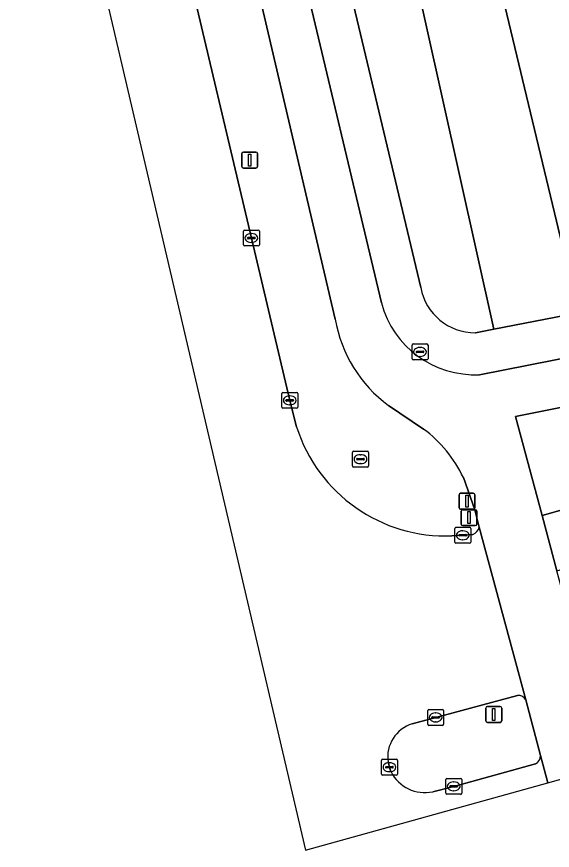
# Model space of a CAD drawing. Extents: x 159626 to 160723, y 388173 to 389416.
# Drawn here: x 159661.8 to 159695.4, y 388172.7 to 388224.9 of the extents above; entities that cross this region are included whole.
import ezdxf

# ---------------------------------------------------------------- set-up
doc = ezdxf.new("R2010")
doc.units = 0
for name, color, linetype in [('IMGEO_Berm_groen', 7, 'Continuous'), ('IMGEO_Drukknoppaal', 7, 'Continuous'), ('IMGEO_Fietspad_open', 7, 'Continuous'), ('IMGEO_Groenvoorziening', 7, 'Continuous'), ('IMGEO_Kolk', 7, 'Continuous'), ('IMGEO_Lichtmast', 7, 'Continuous'), ('IMGEO_Loofbos', 7, 'Continuous'), ('IMGEO_Rijbaan_regionaal_gesloten', 7, 'Continuous'), ('IMGEO_Rioolput', 7, 'Continuous'), ('IMGEO_Verkeerseiland_gesloten', 7, 'Continuous'), ('IMGEO_Verkeersregelinstallatiepaal', 7, 'Continuous'), ('IMGEO_Voetpad_open', 7, 'Continuous')]:
    doc.layers.add(name, color=color, linetype=linetype)

msp = doc.modelspace()

# ---------------------------------------------------------------- linework, layer by layer
at = {"layer": 'IMGEO_Berm_groen'}
for points in [[(159670.373, 388237.115), (159672.28, 388228.974), (159676.508, 388211.056), (159678.913, 388200.889), (159679.337, 388199.224)], [(159681.761, 388205.974), (159674.897, 388235.344)], [(159687.288, 388199.091), (159685.096, 388200.557)], [(159690.771, 388192.955), (159690.512, 388194.033), (159689.785, 388196.049)], [(159689.068, 388192.402), (159689.747, 388192.436), (159690.378, 388192.493)]]:
    msp.add_lwpolyline(points, dxfattribs=at)
for centre, radius, start, end in [((159690.201, 388207.435), 8.565, 189.8201, 233.4173), ((159688.677, 388202.196), 9.801, 197.6486, 272.286), ((159682.454, 388192.577), 8.112, 25.3414, 53.4198), ((159690.181, 388193.059), 0.599, 289.2184, 350.0094)]:
    msp.add_arc(centre, radius, start, end, dxfattribs=at)
at = {"layer": 'IMGEO_Drukknoppaal'}
for p, q in [((159689.515, 388194.166), (159689.515, 388194.966)), ((159689.515, 388194.966), (159689.515, 388194.166)), ((159689.615, 388195.066), (159690.405, 388195.066)), ((159690.405, 388195.066), (159689.615, 388195.066)), ((159690.505, 388194.966), (159690.505, 388194.166)), ((159690.505, 388194.166), (159690.505, 388194.966)), ((159690.405, 388194.066), (159689.615, 388194.066)), ((159689.615, 388194.066), (159690.405, 388194.066))]:
    msp.add_line(p, q, dxfattribs=at)
msp.add_lwpolyline([(159689.935, 388194.941), (159690.085, 388194.941), (159690.085, 388194.191), (159689.935, 388194.191), (159689.935, 388194.941)], dxfattribs=at)
for centre, start, end in [((159689.615, 388194.966), 90, 180), ((159689.615, 388194.966), 90, 180), ((159690.405, 388194.966), 0, 90), ((159690.405, 388194.966), 360, 90), ((159689.615, 388194.166), 180, 270), ((159689.615, 388194.166), 180, 270), ((159690.405, 388194.166), 270, 0), ((159690.405, 388194.166), 270, 0)]:
    msp.add_arc(centre, 0.1, start, end, dxfattribs=at)
at = {"layer": 'IMGEO_Fietspad_open'}
for points in [[(159684.647, 388206.993), (159679.454, 388228.858), (159673.12, 388255.537), (159668.868, 388273.517), (159665.942, 388272.81), (159666.247, 388271.561), (159662.382, 388270.647), (159663.16, 388267.338)], [(159674.897, 388235.344), (159681.761, 388205.974)], [(159698.928, 388178.017), (159698.584, 388179.305), (159697.417, 388183.627), (159696.551, 388186.842), (159695.645, 388190.208), (159694.709, 388193.686), (159693.058, 388199.876), (159696.493, 388200.56), (159697.541, 388200.764), (159696.922, 388203.702), (159690.798, 388202.496)], [(159685.096, 388200.557), (159687.288, 388199.091)], [(159689.785, 388196.049), (159690.512, 388194.033), (159690.771, 388192.955), (159693.688, 388182.126), (159694.609, 388178.64), (159695.066, 388176.939), (159698.928, 388178.017)]]:
    msp.add_lwpolyline(points, dxfattribs=at)
for centre, radius, start, end in [((159690.519, 388208.57), 6.08, 195.031, 272.6279), ((159690.201, 388207.435), 8.565, 189.8201, 233.4173), ((159682.454, 388192.577), 8.112, 25.3414, 53.4198)]:
    msp.add_arc(centre, radius, start, end, dxfattribs=at)
at = {"layer": 'IMGEO_Groenvoorziening'}
for points in [[(159650.369, 388404.604), (159638.028, 388403.254), (159640.646, 388392.14), (159645.676, 388370.594), (159649.758, 388353.315), (159654.5, 388333.379), (159658.451, 388316.958), (159666.059, 388285.291), (159668.457, 388275.2), (159668.467, 388275.203), (159671.009, 388275.813), (159675.748, 388255.812), (159681.747, 388230.498), (159687.118, 388207.948)], [(159690.534, 388205.123), (159691.701, 388205.347), (159675.649, 388277.453), (159671.066, 388279.691), (159659.023, 388335.866), (159655.37, 388349.825), (159645.988, 388387.96), (159651.536, 388399.899), (159651.482, 388400.116), (159650.441, 388404.315), (159650.369, 388404.604)]]:
    msp.add_lwpolyline(points, dxfattribs=at)
msp.add_lwpolyline([(159657.112, 388377.421), (159651.536, 388399.899), (159645.988, 388387.96), (159655.37, 388349.825), (159659.023, 388335.866), (159671.066, 388279.691), (159675.649, 388277.453), (159691.701, 388205.347), (159696.758, 388206.32), (159696.998, 388206.367), (159696.727, 388207.495), (159670.036, 388318.729)], close=True, dxfattribs=at)
msp.add_arc((159690.507, 388208.569), 3.446, 190.3764, 270.4428, dxfattribs=at)
at = {"layer": 'IMGEO_Kolk'}
for p, q in [((159676.007, 388210.63), (159676.007, 388211.482)), ((159676.082, 388211.556), (159676.934, 388211.556)), ((159677.008, 388211.482), (159677.008, 388210.63)), ((159676.266, 388211.05), (159676.266, 388211.062)), ((159676.704, 388211.013), (159676.306, 388211.013)), ((159676.309, 388211.099), (159676.707, 388211.099)), ((159676.495, 388211.336), (159676.52, 388211.336)), ((159676.75, 388211.062), (159676.75, 388211.05)), ((159676.934, 388210.556), (159676.082, 388210.556)), ((159676.518, 388210.776), (159676.493, 388210.776)), ((159686.569, 388203.497), (159686.569, 388204.349)), ((159686.644, 388204.423), (159687.496, 388204.423)), ((159687.057, 388204.203), (159687.082, 388204.203)), ((159687.57, 388204.349), (159687.57, 388203.497)), ((159686.828, 388203.917), (159686.828, 388203.929)), ((159687.266, 388203.88), (159686.868, 388203.88)), ((159686.871, 388203.966), (159687.269, 388203.966)), ((159687.08, 388203.643), (159687.055, 388203.643)), ((159687.312, 388203.929), (159687.312, 388203.917)), ((159687.496, 388203.423), (159686.644, 388203.423)), ((159678.412, 388200.463), (159678.412, 388201.315)), ((159678.487, 388201.389), (159679.339, 388201.389)), ((159678.9, 388201.169), (159678.925, 388201.169)), ((159679.413, 388201.315), (159679.413, 388200.463)), ((159678.671, 388200.883), (159678.671, 388200.895)), ((159679.109, 388200.846), (159678.711, 388200.846)), ((159678.714, 388200.932), (159679.112, 388200.932)), ((159678.923, 388200.609), (159678.898, 388200.609)), ((159679.155, 388200.895), (159679.155, 388200.883)), ((159679.339, 388200.389), (159678.487, 388200.389)), ((159689.246, 388192.01), (159689.246, 388192.862)), ((159689.321, 388192.936), (159690.173, 388192.936)), ((159689.734, 388192.716), (159689.759, 388192.716)), ((159690.247, 388192.862), (159690.247, 388192.01)), ((159689.505, 388192.43), (159689.505, 388192.442)), ((159689.943, 388192.393), (159689.545, 388192.393)), ((159689.548, 388192.479), (159689.946, 388192.479)), ((159689.757, 388192.156), (159689.732, 388192.156)), ((159689.989, 388192.442), (159689.989, 388192.43)), ((159690.173, 388191.936), (159689.321, 388191.936)), ((159687.549, 388180.606), (159687.549, 388181.458)), ((159687.624, 388181.532), (159688.476, 388181.532)), ((159688.037, 388181.312), (159688.062, 388181.312)), ((159688.55, 388181.458), (159688.55, 388180.606)), ((159687.808, 388181.026), (159687.808, 388181.038)), ((159688.246, 388180.989), (159687.848, 388180.989)), ((159687.851, 388181.075), (159688.249, 388181.075)), ((159688.06, 388180.752), (159688.035, 388180.752)), ((159688.292, 388181.038), (159688.292, 388181.026)), ((159688.476, 388180.532), (159687.624, 388180.532)), ((159684.654, 388177.487), (159684.654, 388178.339)), ((159684.729, 388178.413), (159685.581, 388178.413)), ((159685.142, 388178.193), (159685.167, 388178.193)), ((159685.655, 388178.339), (159685.655, 388177.487)), ((159684.913, 388177.907), (159684.913, 388177.919)), ((159685.351, 388177.87), (159684.953, 388177.87)), ((159684.956, 388177.956), (159685.354, 388177.956)), ((159685.165, 388177.633), (159685.14, 388177.633)), ((159685.397, 388177.919), (159685.397, 388177.907)), ((159685.581, 388177.413), (159684.729, 388177.413)), ((159688.678, 388176.288), (159688.678, 388177.14)), ((159688.753, 388177.214), (159689.605, 388177.214)), ((159689.679, 388177.14), (159689.679, 388176.288)), ((159688.937, 388176.708), (159688.937, 388176.72)), ((159689.375, 388176.671), (159688.977, 388176.671)), ((159688.98, 388176.757), (159689.378, 388176.757)), ((159689.166, 388176.994), (159689.191, 388176.994)), ((159689.421, 388176.72), (159689.421, 388176.708)), ((159689.605, 388176.214), (159688.753, 388176.214)), ((159689.189, 388176.434), (159689.164, 388176.434))]:
    msp.add_line(p, q, dxfattribs=at)
for points in [[(159676.007, 388210.63), (159676.007, 388211.482)], [(159676.082, 388211.556), (159676.934, 388211.556)], [(159677.008, 388211.482), (159677.008, 388210.63)], [(159676.934, 388210.556), (159676.082, 388210.556)], [(159686.569, 388203.497), (159686.569, 388204.349)], [(159686.644, 388204.423), (159687.496, 388204.423)], [(159687.57, 388204.349), (159687.57, 388203.497)], [(159687.496, 388203.423), (159686.644, 388203.423)], [(159678.412, 388200.463), (159678.412, 388201.315)], [(159678.487, 388201.389), (159679.339, 388201.389)], [(159679.413, 388201.315), (159679.413, 388200.463)], [(159679.339, 388200.389), (159678.487, 388200.389)], [(159689.246, 388192.01), (159689.246, 388192.862)], [(159689.321, 388192.936), (159690.173, 388192.936)], [(159690.247, 388192.862), (159690.247, 388192.01)], [(159690.173, 388191.936), (159689.321, 388191.936)], [(159687.549, 388180.606), (159687.549, 388181.458)], [(159687.624, 388181.532), (159688.476, 388181.532)], [(159688.55, 388181.458), (159688.55, 388180.606)], [(159688.476, 388180.532), (159687.624, 388180.532)], [(159684.654, 388177.487), (159684.654, 388178.339)], [(159684.729, 388178.413), (159685.581, 388178.413)], [(159685.655, 388178.339), (159685.655, 388177.487)], [(159685.581, 388177.413), (159684.729, 388177.413)], [(159688.678, 388176.288), (159688.678, 388177.14)], [(159688.753, 388177.214), (159689.605, 388177.214)], [(159689.679, 388177.14), (159689.679, 388176.288)], [(159689.605, 388176.214), (159688.753, 388176.214)]]:
    msp.add_lwpolyline(points, dxfattribs=at)
for centre, radius, start, end in [((159676.084, 388211.48), 0.0765, 91.552, 178.448), ((159676.084, 388211.48), 0.0765, 91.552, 178.448), ((159676.932, 388211.48), 0.0765, 1.552, 88.448), ((159676.932, 388211.48), 0.0765, 1.552, 88.448), ((159676.306, 388211.059), 0.0403, 85.8775, 175.7526), ((159676.303, 388211.049), 0.0366, 178.938, 274.7102), ((159676.707, 388211.056), 0.043, 264.8664, 352.4533), ((159676.711, 388211.061), 0.0386, 1.7309, 96.639), ((159676.084, 388210.632), 0.0765, 181.552, 268.448), ((159676.084, 388210.632), 0.0765, 181.552, 268.448), ((159676.932, 388210.632), 0.0765, 271.552, 358.448), ((159676.932, 388210.632), 0.0765, 271.552, 358.448), ((159686.646, 388204.347), 0.0765, 91.552, 178.448), ((159686.646, 388204.347), 0.0765, 91.552, 178.448), ((159687.494, 388204.347), 0.0765, 1.552, 88.448), ((159687.494, 388204.347), 0.0765, 1.552, 88.448), ((159686.868, 388203.926), 0.0403, 85.8775, 175.7526), ((159686.865, 388203.916), 0.0366, 178.938, 274.7102), ((159687.269, 388203.923), 0.043, 264.8664, 352.4533), ((159687.273, 388203.928), 0.0386, 1.7309, 96.639), ((159686.646, 388203.499), 0.0765, 181.552, 268.448), ((159686.646, 388203.499), 0.0765, 181.552, 268.448), ((159687.494, 388203.499), 0.0765, 271.552, 358.448), ((159687.494, 388203.499), 0.0765, 271.552, 358.448), ((159678.489, 388201.313), 0.0765, 91.552, 178.448), ((159678.489, 388201.313), 0.0765, 91.552, 178.448), ((159679.337, 388201.313), 0.0765, 1.552, 88.448), ((159679.337, 388201.313), 0.0765, 1.552, 88.448), ((159678.711, 388200.892), 0.0403, 85.8775, 175.7526), ((159678.708, 388200.882), 0.0366, 178.938, 274.7102), ((159679.112, 388200.889), 0.043, 264.8664, 352.4533), ((159679.116, 388200.894), 0.0386, 1.7309, 96.639), ((159678.489, 388200.465), 0.0765, 181.552, 268.448), ((159678.489, 388200.465), 0.0765, 181.552, 268.448), ((159679.337, 388200.465), 0.0765, 271.552, 358.448), ((159679.337, 388200.465), 0.0765, 271.552, 358.448), ((159689.323, 388192.86), 0.0765, 91.552, 178.448), ((159689.323, 388192.86), 0.0765, 91.552, 178.448), ((159690.171, 388192.86), 0.0765, 1.552, 88.448), ((159690.171, 388192.86), 0.0765, 1.552, 88.448), ((159689.545, 388192.439), 0.0403, 85.8775, 175.7526), ((159689.542, 388192.429), 0.0366, 178.938, 274.7102), ((159689.946, 388192.436), 0.043, 264.8664, 352.4533), ((159689.95, 388192.441), 0.0386, 1.7309, 96.639), ((159689.323, 388192.012), 0.0765, 181.552, 268.448), ((159689.323, 388192.012), 0.0765, 181.552, 268.448), ((159690.171, 388192.012), 0.0765, 271.552, 358.448), ((159690.171, 388192.012), 0.0765, 271.552, 358.448), ((159687.626, 388181.456), 0.0765, 91.552, 178.448), ((159687.626, 388181.456), 0.0765, 91.552, 178.448), ((159688.474, 388181.456), 0.0765, 1.552, 88.448), ((159688.474, 388181.456), 0.0765, 1.552, 88.448), ((159687.848, 388181.035), 0.0403, 85.8775, 175.7526), ((159687.845, 388181.025), 0.0366, 178.938, 274.7102), ((159688.249, 388181.032), 0.043, 264.8664, 352.4533), ((159688.253, 388181.037), 0.0386, 1.7309, 96.639), ((159687.626, 388180.608), 0.0765, 181.552, 268.448), ((159687.626, 388180.608), 0.0765, 181.552, 268.448), ((159688.474, 388180.608), 0.0765, 271.552, 358.448), ((159688.474, 388180.608), 0.0765, 271.552, 358.448), ((159684.731, 388178.337), 0.0765, 91.552, 178.448), ((159684.731, 388178.337), 0.0765, 91.552, 178.448), ((159685.579, 388178.337), 0.0765, 1.552, 88.448), ((159685.579, 388178.337), 0.0765, 1.552, 88.448), ((159684.953, 388177.916), 0.0403, 85.8775, 175.7526), ((159684.95, 388177.906), 0.0366, 178.938, 274.7102), ((159685.354, 388177.913), 0.043, 264.8664, 352.4533), ((159685.358, 388177.918), 0.0386, 1.7309, 96.639), ((159684.731, 388177.489), 0.0765, 181.552, 268.448), ((159684.731, 388177.489), 0.0765, 181.552, 268.448), ((159685.579, 388177.489), 0.0765, 271.552, 358.448), ((159685.579, 388177.489), 0.0765, 271.552, 358.448), ((159688.755, 388177.138), 0.0765, 91.552, 178.448), ((159688.755, 388177.138), 0.0765, 91.552, 178.448), ((159689.603, 388177.138), 0.0765, 1.552, 88.448), ((159689.603, 388177.138), 0.0765, 1.552, 88.448), ((159688.977, 388176.717), 0.0403, 85.8775, 175.7526), ((159688.974, 388176.707), 0.0366, 178.938, 274.7102), ((159689.378, 388176.714), 0.043, 264.8664, 352.4533), ((159689.382, 388176.719), 0.0386, 1.7309, 96.639), ((159688.755, 388176.29), 0.0765, 181.552, 268.448), ((159688.755, 388176.29), 0.0765, 181.552, 268.448), ((159689.603, 388176.29), 0.0765, 271.552, 358.448), ((159689.603, 388176.29), 0.0765, 271.552, 358.448)]:
    msp.add_arc(centre, radius, start, end, dxfattribs=at)
for centre, major_axis, ratio, start_param, end_param in [((159676.494, 388211.056), (-0.387, 0.002), 0.722429, 4.712389, 7.853982), ((159676.519, 388211.056), (-0.39, 0.002), 0.717154, 1.570796, 4.712389), ((159687.056, 388203.923), (-0.387, 0.002), 0.722429, 4.712389, 7.853982), ((159687.081, 388203.923), (-0.39, 0.002), 0.717154, 1.570796, 4.712389), ((159678.899, 388200.889), (-0.387, 0.002), 0.722429, 4.712389, 7.853982), ((159678.924, 388200.889), (-0.39, 0.002), 0.717154, 1.570796, 4.712389), ((159689.733, 388192.436), (-0.387, 0.002), 0.722429, 4.712389, 7.853982), ((159689.758, 388192.436), (-0.39, 0.002), 0.717154, 1.570796, 4.712389), ((159688.036, 388181.032), (-0.387, 0.002), 0.722429, 4.712389, 7.853982), ((159688.061, 388181.032), (-0.39, 0.002), 0.717154, 1.570796, 4.712389), ((159685.141, 388177.913), (-0.387, 0.002), 0.722429, 4.712389, 7.853982), ((159685.166, 388177.913), (-0.39, 0.002), 0.717154, 1.570796, 4.712389), ((159689.165, 388176.714), (-0.387, 0.002), 0.722429, 4.712389, 7.853982), ((159689.19, 388176.714), (-0.39, 0.002), 0.717154, 1.570796, 4.712389)]:
    msp.add_ellipse(centre, major_axis=major_axis, ratio=ratio, start_param=start_param, end_param=end_param, dxfattribs=at)
at = {"layer": 'IMGEO_Lichtmast'}
for p, q in [((159675.906, 388215.539), (159675.906, 388216.339)), ((159675.906, 388216.339), (159675.906, 388215.539)), ((159676.006, 388216.439), (159676.796, 388216.439)), ((159676.796, 388216.439), (159676.006, 388216.439)), ((159676.896, 388216.339), (159676.896, 388215.539)), ((159676.896, 388215.539), (159676.896, 388216.339)), ((159676.796, 388215.439), (159676.006, 388215.439)), ((159676.006, 388215.439), (159676.796, 388215.439))]:
    msp.add_line(p, q, dxfattribs=at)
msp.add_lwpolyline([(159676.326, 388216.314), (159676.476, 388216.314), (159676.476, 388215.564), (159676.326, 388215.564), (159676.326, 388216.314)], dxfattribs=at)
for centre, start, end in [((159676.006, 388216.339), 90, 180), ((159676.006, 388216.339), 90, 180), ((159676.796, 388216.339), 0, 90), ((159676.796, 388216.339), 360, 90), ((159676.006, 388215.539), 180, 270), ((159676.006, 388215.539), 180, 270), ((159676.796, 388215.539), 270, 0), ((159676.796, 388215.539), 270, 0)]:
    msp.add_arc(centre, 0.1, start, end, dxfattribs=at)
at = {"layer": 'IMGEO_Loofbos'}
msp.add_lwpolyline([(159657.112, 388377.421), (159670.036, 388318.729), (159696.727, 388207.495), (159703.872, 388211.198), (159734.672, 388227.162), (159720.1, 388249.507), (159709.247, 388265.397), (159672.883, 388319.887), (159716.015, 388365.984)], dxfattribs=at)
at = {"layer": 'IMGEO_Rijbaan_regionaal_gesloten'}
for points in [[(159679.337, 388199.224), (159678.913, 388200.889), (159676.508, 388211.056), (159672.28, 388228.974), (159670.373, 388237.115), (159665.136, 388235.853), (159679.898, 388172.707)], [(159768.35, 388214.47), (159698.713, 388194.811), (159698.021, 388194.611), (159694.709, 388193.686), (159695.645, 388190.208), (159702.939, 388192.343), (159712.26, 388194.947), (159725.074, 388198.53), (159740.381, 388202.888), (159755.877, 388207.277), (159763.578, 388209.464), (159771.35, 388211.588), (159779.184, 388213.342), (159787.18, 388214.573), (159795.152, 388215.54), (159803.176, 388216.453), (159811.042, 388217.287), (159816.725, 388218.138)], [(159693.688, 388182.126), (159690.771, 388192.955)], [(159690.378, 388192.493), (159689.747, 388192.436), (159689.068, 388192.402)], [(159686.581, 388180.625), (159688.05, 388181.032), (159693.183, 388182.412)], [(159679.898, 388172.707), (159695.066, 388176.939), (159694.609, 388178.64)], [(159685.252, 388177.628), (159685.155, 388177.913), (159685.068, 388178.243)], [(159694.297, 388178.129), (159689.179, 388176.714), (159687.869, 388176.38)]]:
    msp.add_lwpolyline(points, dxfattribs=at)
for centre, radius, start, end in [((159688.677, 388202.196), 9.801, 197.6486, 272.286), ((159690.181, 388193.059), 0.599, 289.2184, 350.0094), ((159693.231, 388181.908), 0.506, 25.5193, 95.4317), ((159687.222, 388178.546), 2.176, 107.1452, 188.009), ((159694.111, 388178.593), 0.5, 291.8125, 5.3737), ((159687.358, 388178.676), 2.352, 206.4587, 282.5501)]:
    msp.add_arc(centre, radius, start, end, dxfattribs=at)
at = {"layer": 'IMGEO_Rioolput'}
for p, q in [((159682.84, 388196.779), (159682.84, 388197.631)), ((159682.915, 388197.705), (159683.767, 388197.705)), ((159683.328, 388197.485), (159683.353, 388197.485)), ((159683.841, 388197.631), (159683.841, 388196.779)), ((159683.099, 388197.199), (159683.099, 388197.211)), ((159683.537, 388197.162), (159683.139, 388197.162)), ((159683.142, 388197.248), (159683.54, 388197.248)), ((159683.351, 388196.925), (159683.326, 388196.925)), ((159683.583, 388197.211), (159683.583, 388197.199)), ((159683.767, 388196.705), (159682.915, 388196.705))]:
    msp.add_line(p, q, dxfattribs=at)
for points in [[(159682.84, 388196.779), (159682.84, 388197.631)], [(159682.915, 388197.705), (159683.767, 388197.705)], [(159683.841, 388197.631), (159683.841, 388196.779)], [(159683.767, 388196.705), (159682.915, 388196.705)]]:
    msp.add_lwpolyline(points, dxfattribs=at)
for centre, radius, start, end in [((159682.917, 388197.629), 0.0765, 91.552, 178.448), ((159682.917, 388197.629), 0.0765, 91.552, 178.448), ((159683.765, 388197.629), 0.0765, 1.552, 88.448), ((159683.765, 388197.629), 0.0765, 1.552, 88.448), ((159683.139, 388197.208), 0.0403, 85.8775, 175.7526), ((159683.136, 388197.198), 0.0366, 178.938, 274.7102), ((159683.54, 388197.205), 0.043, 264.8664, 352.4533), ((159683.544, 388197.21), 0.0386, 1.7309, 96.639), ((159682.917, 388196.781), 0.0765, 181.552, 268.448), ((159682.917, 388196.781), 0.0765, 181.552, 268.448), ((159683.765, 388196.781), 0.0765, 271.552, 358.448), ((159683.765, 388196.781), 0.0765, 271.552, 358.448)]:
    msp.add_arc(centre, radius, start, end, dxfattribs=at)
for centre, major_axis, ratio, start_param, end_param in [((159683.327, 388197.205), (-0.387, 0.002), 0.722429, 4.712389, 7.853982), ((159683.352, 388197.205), (-0.39, 0.002), 0.717154, 1.570796, 4.712389)]:
    msp.add_ellipse(centre, major_axis=major_axis, ratio=ratio, start_param=start_param, end_param=end_param, dxfattribs=at)
at = {"layer": 'IMGEO_Verkeerseiland_gesloten'}
for points in [[(159693.183, 388182.412), (159688.05, 388181.032), (159686.581, 388180.625)], [(159694.609, 388178.64), (159693.688, 388182.126)], [(159685.068, 388178.243), (159685.155, 388177.913), (159685.252, 388177.628)], [(159687.869, 388176.38), (159689.179, 388176.714), (159694.297, 388178.129)]]:
    msp.add_lwpolyline(points, dxfattribs=at)
for centre, radius, start, end in [((159693.231, 388181.908), 0.506, 25.5193, 95.4317), ((159687.222, 388178.546), 2.176, 107.1452, 188.009), ((159694.111, 388178.593), 0.5, 291.8125, 5.3737), ((159687.358, 388178.676), 2.352, 206.4587, 282.5501)]:
    msp.add_arc(centre, radius, start, end, dxfattribs=at)
at = {"layer": 'IMGEO_Verkeersregelinstallatiepaal'}
for p, q in [((159689.642, 388193.142), (159689.642, 388193.942)), ((159689.642, 388193.942), (159689.642, 388193.142)), ((159689.742, 388194.042), (159690.532, 388194.042)), ((159690.532, 388194.042), (159689.742, 388194.042)), ((159690.632, 388193.942), (159690.632, 388193.142)), ((159690.632, 388193.142), (159690.632, 388193.942)), ((159690.532, 388193.042), (159689.742, 388193.042)), ((159689.742, 388193.042), (159690.532, 388193.042)), ((159691.293, 388181.716), (159692.083, 388181.716)), ((159692.083, 388181.716), (159691.293, 388181.716)), ((159691.193, 388180.816), (159691.193, 388181.616)), ((159691.193, 388181.616), (159691.193, 388180.816)), ((159692.183, 388181.616), (159692.183, 388180.816)), ((159692.183, 388180.816), (159692.183, 388181.616)), ((159692.083, 388180.716), (159691.293, 388180.716)), ((159691.293, 388180.716), (159692.083, 388180.716))]:
    msp.add_line(p, q, dxfattribs=at)
for points in [[(159690.062, 388193.917), (159690.212, 388193.917), (159690.212, 388193.167), (159690.062, 388193.167), (159690.062, 388193.917)], [(159691.613, 388181.591), (159691.763, 388181.591), (159691.763, 388180.841), (159691.613, 388180.841), (159691.613, 388181.591)]]:
    msp.add_lwpolyline(points, dxfattribs=at)
for centre, start, end in [((159689.742, 388193.942), 90, 180), ((159689.742, 388193.942), 90, 180), ((159690.532, 388193.942), 0, 90), ((159690.532, 388193.942), 360, 90), ((159689.742, 388193.142), 180, 270), ((159689.742, 388193.142), 180, 270), ((159690.532, 388193.142), 270, 0), ((159690.532, 388193.142), 270, 0), ((159691.293, 388181.616), 90, 180), ((159691.293, 388181.616), 90, 180), ((159692.083, 388181.616), 0, 90), ((159692.083, 388181.616), 360, 90), ((159691.293, 388180.816), 180, 270), ((159691.293, 388180.816), 180, 270), ((159692.083, 388180.816), 270, 0), ((159692.083, 388180.816), 270, 0)]:
    msp.add_arc(centre, 0.1, start, end, dxfattribs=at)
at = {"layer": 'IMGEO_Voetpad_open'}
for points in [[(159671.009, 388275.813), (159668.467, 388275.203), (159668.868, 388273.517), (159673.12, 388255.537), (159679.454, 388228.858), (159684.647, 388206.993)], [(159687.118, 388207.948), (159681.747, 388230.498), (159675.748, 388255.812), (159671.009, 388275.813)], [(159690.798, 388202.496), (159696.922, 388203.702), (159696.998, 388206.367), (159696.758, 388206.32), (159691.701, 388205.347), (159690.534, 388205.123)], [(159696.493, 388200.56), (159693.058, 388199.876), (159694.709, 388193.686), (159698.021, 388194.611)]]:
    msp.add_lwpolyline(points, dxfattribs=at)
for centre, radius, start, end in [((159690.507, 388208.569), 3.446, 190.3764, 270.4428), ((159690.519, 388208.57), 6.08, 195.031, 272.6279)]:
    msp.add_arc(centre, radius, start, end, dxfattribs=at)

doc.saveas('drawing.dxf')
